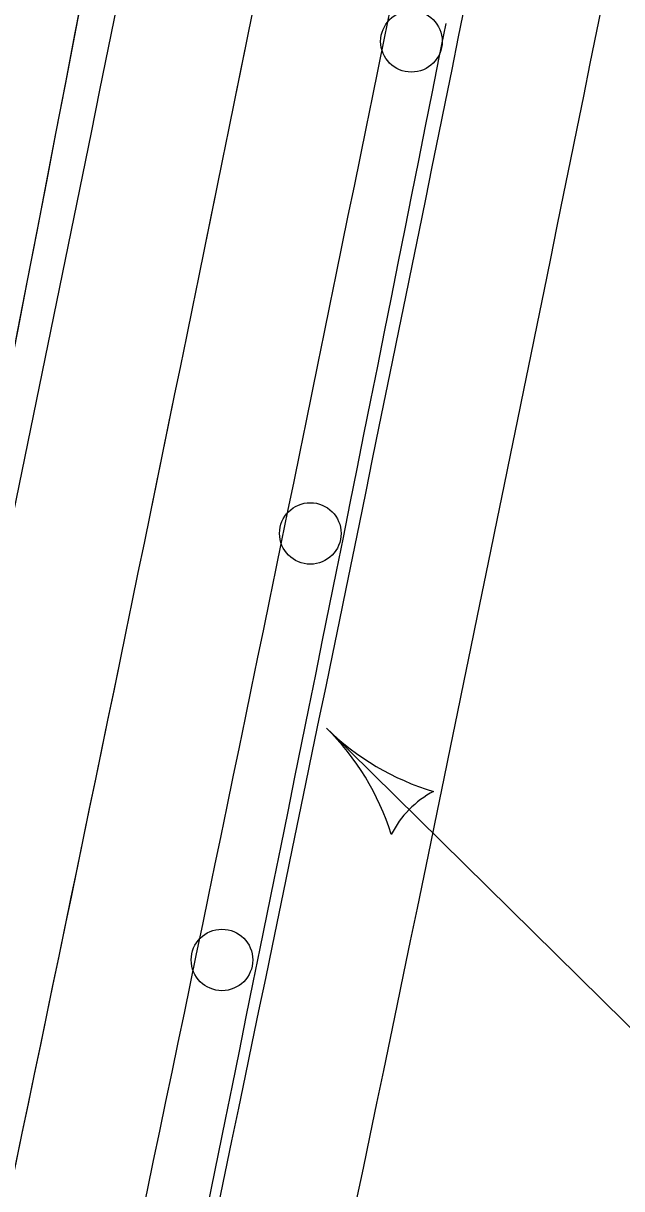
# Model space of a CAD drawing. Extents: x 14104283 to 14120882, y 8635219 to 8671666.
# Drawn here: x 14107915.1 to 14107968.6, y 8639559 to 8639663.2 of the extents above; entities that cross this region are included whole.
import ezdxf

# ---------------------------------------------------------------- set-up
doc = ezdxf.new("R2010")
doc.units = 0
for name, color, linetype in [('Cell', 7, 'Continuous'), ('dsnPaintPlaceEdgeLineLeftYellow', 7, 'Continuous'), ('dsnPaintPlaceEdgeLineRightWhite', 7, 'Continuous'), ('dsnPaintRemoveDoubleCenterLineYellow', 7, 'Continuous'), ('dsnShadingPaved', 7, 'Continuous'), ('dsnStdLabel', 7, 'Continuous'), ('dsnStgShadingPrevPav', 7, 'Continuous')]:
    doc.layers.add(name, color=color, linetype=linetype)

msp = doc.modelspace()

# ---------------------------------------------------------------- linework, layer by layer
at = {"layer": 'Cell'}
for centre in [(14107949.76, 8639661.62), (14107940.72, 8639617.61), (14107932.82, 8639579.46)]:
    msp.add_circle(centre, 2.75, dxfattribs=at)
at = {"layer": 'dsnPaintPlaceEdgeLineLeftYellow'}
msp.add_arc((14088910.94, 8643520.53), 19430.02, 347.64547, 348.764283, dxfattribs=at)
at = {"layer": 'dsnPaintPlaceEdgeLineRightWhite'}
msp.add_arc((14089678.7, 8643364.11), 18658.5, 347.610212, 348.776036, dxfattribs=at)
at = {"layer": 'dsnPaintRemoveDoubleCenterLineYellow'}
msp.add_arc((14089669.26, 8643291.43), 18640.11, 347.546263, 348.776036, dxfattribs=at)
at = {"layer": 'dsnShadingPaved'}
for centre, radius, start, end in [((14089678.7, 8643364.11), 18628, 347.714933, 348.776036), ((14089678.7, 8643364.11), 18640, 347.714933, 348.776036), ((14088910.94, 8643520.53), 19430.02, 347.64547, 348.764283), ((14089678.7, 8643364.11), 18658.5, 347.610212, 348.776036)]:
    msp.add_arc(centre, radius, start, end, dxfattribs=at)
at = {"layer": 'dsnStdLabel'}
msp.add_line((14107982.01, 8639560.88), (14107942.16, 8639600.2), dxfattribs=at)
for centre, radius, start, end in [((14107926.04, 8639583.87), 22.95, 17.3066, 45.3779), ((14107958.28, 8639616.53), 22.95, 225.3778, 253.449), ((14107955.86, 8639586.68), 8.86, 117.6436, 153.1121)]:
    msp.add_arc(centre, radius, start, end, dxfattribs=at)
at = {"layer": 'dsnStgShadingPrevPav'}
for centre, radius, start, end in [((14098576.76, 8641447.78), 9456, 348.449343, 351.672846), ((14098576.76, 8641447.78), 9468, 347.807255, 351.672846), ((14098576.76, 8641447.78), 9468, 348.194582, 351.672846), ((14098576.76, 8641447.78), 9488, 348.202524, 351.672846), ((14098576.76, 8641447.78), 9488, 348.202524, 351.672846), ((14098576.76, 8641447.78), 9512, 348.176197, 351.653537), ((14098576.76, 8641447.78), 9512, 348.212012, 351.653537), ((14089678.7, 8643364.11), 18616, 348.014807, 348.776036), ((14089678.7, 8643364.11), 18616, 348.014807, 348.776036), ((14089678.7, 8643364.11), 18628, 347.714997, 348.776036)]:
    msp.add_arc(centre, radius, start, end, dxfattribs=at)

doc.saveas('drawing.dxf')
